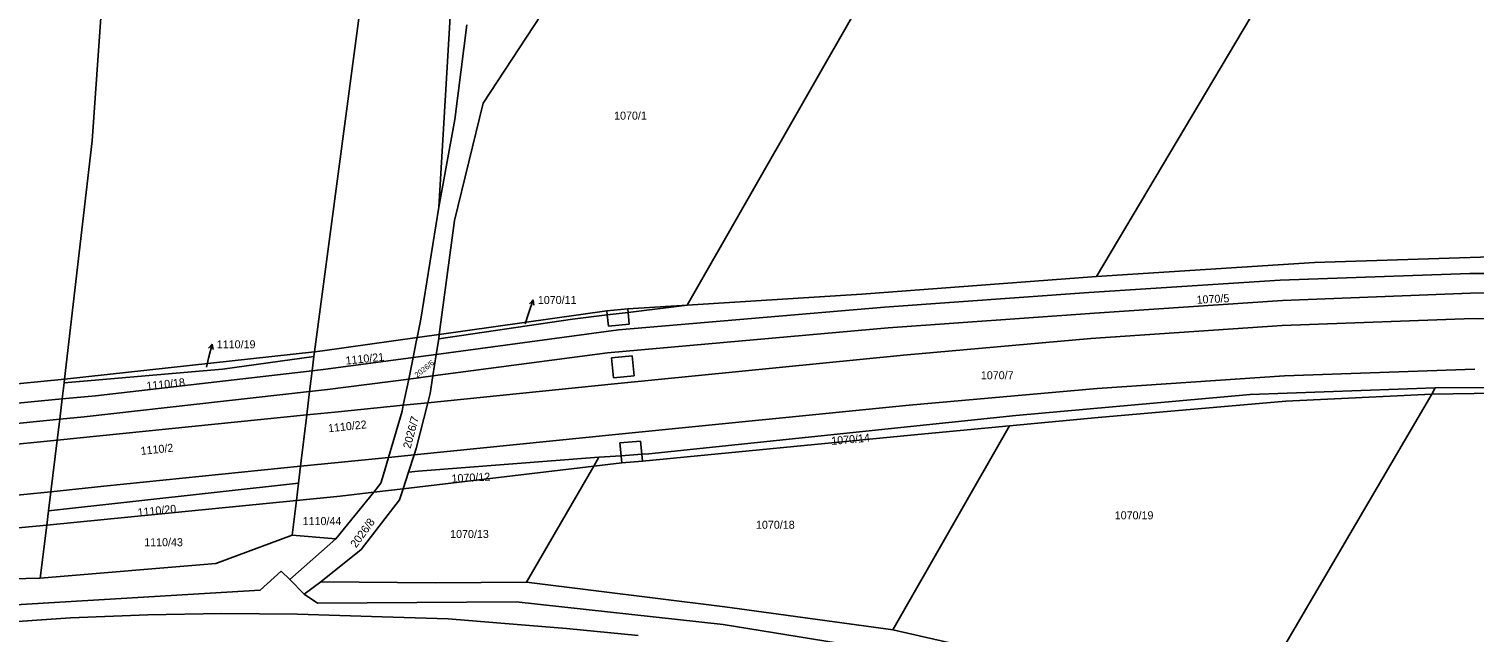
# Model space of a CAD drawing. Extents: x -679220 to -673243, y -1075091 to -1066557.
# Drawn here: x -677830 to -677523, y -1069172.8 to -1069044.7 of the extents above; entities that cross this region are included whole.
import ezdxf

# ---------------------------------------------------------------- set-up
doc = ezdxf.new("R2010")
doc.units = 0
for name, color, linetype in [('Hranice parcel', 7, 'Continuous'), ('Parcelní čísla', 7, 'Continuous'), ('Pop  PČ popisy', 7, 'Continuous'), ('Poz předměty', 7, 'Continuous'), ('Vnitřní kresba', 7, 'Continuous')]:
    doc.layers.add(name, color=color, linetype=linetype)

msp = doc.modelspace()

# ---------------------------------------------------------------- linework, layer by layer
at = {"layer": 'Hranice parcel'}
for p, q in [((-677602.99, -1068950.71), (-677690.11, -1069103.38)), ((-677747.5, -1069110.26), (-677742.79, -1069109.59)), ((-677742.91, -1069110.5), (-677742.79, -1069109.59)), ((-677822.37, -1069119.07), (-677769.29, -1069113.29)), ((-677769.42, -1069114.31), (-677769.29, -1069113.29)), ((-677855.58, -1069122.48), (-677822.37, -1069119.07)), ((-677822.47, -1069119.89), (-677822.37, -1069119.07)), ((-677749.29, -1069119.07), (-677744.14, -1069118.39)), ((-677572, -1069190.7), (-677531.99, -1069122.26)), ((-677531.99, -1069122.26), (-677531.24, -1069120.97)), ((-677857.32, -1069130.96), (-677823.41, -1069127.6)), ((-677646.45, -1069172.37), (-677621.67, -1069129.01)), ((-677750.45, -1069142.37), (-677709.98, -1069137.61)), ((-677709.98, -1069137.61), (-677724.25, -1069162.2)), ((-677709.98, -1069137.61), (-677708.87, -1069135.7)), ((-677825.79, -1069147.11), (-677772.72, -1069141.17)), ((-677773.15, -1069144.87), (-677772.72, -1069141.17)), ((-677750.45, -1069142.37), (-677749.32, -1069138.87)), ((-677756.72, -1069143.11), (-677764.76, -1069153.05)), ((-677756.72, -1069143.11), (-677750.45, -1069142.37)), ((-677826.16, -1069150.1), (-677773.15, -1069144.87)), ((-677826.16, -1069150.1), (-677825.79, -1069147.11)), ((-677774.01, -1069152.26), (-677773.15, -1069144.87)), ((-677826.16, -1069150.1), (-677861.98, -1069153.63)), ((-677827.56, -1069161.39), (-677826.16, -1069150.1)), ((-677774.54, -1069161.68), (-677764.76, -1069153.05)), ((-677764.76, -1069153.05), (-677774.01, -1069152.26)), ((-677827.56, -1069161.39), (-677862.83, -1069162.11)), ((-677771.47, -1069164.75), (-677774.54, -1069161.68)), ((-677767.95, -1069162.13), (-677771.47, -1069164.75))]:
    msp.add_line(p, q, dxfattribs=at)
for points in [[(-677603.22, -1069097.32), (-677529.74, -1068973.67), (-677504.52, -1068981.27), (-677432.35, -1068864.29), (-677360.36, -1068747.1)], [(-677822.37, -1069119.07), (-677816.53, -1069068.43), (-677813.91, -1069031.16), (-677815.59, -1069012.6), (-677807.96, -1068942.88), (-677797.05, -1068849.32), (-677787.99, -1068790.48)], [(-677769.29, -1069113.29), (-677754.21, -1068999.74), (-677738.89, -1068886.13), (-677725.9, -1068887.51)], [(-677725.9, -1068887.51), (-677731.18, -1068930.76), (-677738.33, -1069006.72), (-677739.86, -1069031.27), (-677742.9, -1069082.54)], [(-677742.79, -1069109.59), (-677739.53, -1069085.36), (-677733.45, -1069060.45), (-677716.53, -1069034.62), (-677700.29, -1069021.16), (-677673.24, -1069004.28), (-677652.99, -1068987.87), (-677645.66, -1068981.81), (-677602.99, -1068950.71)], [(-677736.93, -1069043.83), (-677739.47, -1069063.91), (-677742.9, -1069082.54)], [(-677742.9, -1069082.54), (-677746.71, -1069106.39), (-677747.5, -1069110.26)], [(-677603.22, -1069097.32), (-677556.91, -1069094.35), (-677515.01, -1069092.96)], [(-677690.11, -1069103.38), (-677653.01, -1069101.04), (-677603.22, -1069097.32)], [(-677744.14, -1069118.39), (-677707.07, -1069113.54), (-677647.44, -1069108.19), (-677603.6, -1069105.1), (-677563.72, -1069102.42), (-677523.74, -1069100.8), (-677482.35, -1069100.48), (-677442.22, -1069102.61), (-677400.12, -1069107.05), (-677359.74, -1069112.12), (-677319.53, -1069118.86), (-677307.86, -1069121.29)], [(-677690.11, -1069103.38), (-677702.7, -1069104.92), (-677707.1, -1069105.46), (-677714.52, -1069106.37), (-677742.91, -1069110.5)], [(-677742.79, -1069109.59), (-677707.19, -1069104.55), (-677702.77, -1069104.18), (-677690.11, -1069103.38)], [(-677769.29, -1069113.29), (-677767.61, -1069113.11), (-677747.5, -1069110.26)], [(-677749.29, -1069119.07), (-677748.36, -1069114.51), (-677747.69, -1069111.19), (-677747.5, -1069110.26)], [(-677742.91, -1069110.5), (-677743.43, -1069113.84), (-677744.14, -1069118.39)], [(-677822.47, -1069119.89), (-677788.81, -1069116.98), (-677769.42, -1069114.31)], [(-677769.42, -1069114.31), (-677769.79, -1069117.34), (-677770.33, -1069121.74)], [(-677823.41, -1069127.6), (-677822.89, -1069123.3), (-677822.47, -1069119.89)], [(-677770.33, -1069121.74), (-677766.53, -1069121.32), (-677749.29, -1069119.07)], [(-677756.72, -1069143.11), (-677755.2, -1069141.23), (-677754.66, -1069139.39), (-677753.58, -1069135.73), (-677750.69, -1069125.9), (-677750.43, -1069124.64), (-677749.29, -1069119.07)], [(-677744.14, -1069118.39), (-677744.72, -1069122.16), (-677745.22, -1069124.12), (-677747.7, -1069133.85), (-677748.13, -1069135.18), (-677749.32, -1069138.87)], [(-677770.33, -1069121.74), (-677818.23, -1069127.09), (-677823.41, -1069127.6)], [(-677772.72, -1069141.17), (-677772.28, -1069137.62), (-677770.94, -1069126.7), (-677770.33, -1069121.74)], [(-677708.87, -1069135.7), (-677704.17, -1069135.37), (-677699.76, -1069135.06), (-677698.27, -1069134.95), (-677620.35, -1069126.8), (-677570.57, -1069122.35), (-677531.24, -1069120.97)], [(-677531.99, -1069122.26), (-677562.99, -1069123.77), (-677602.83, -1069127.23), (-677621.67, -1069129.01)], [(-677454.81, -1069122.77), (-677482.44, -1069121.52), (-677531.99, -1069122.26)], [(-677531.24, -1069120.97), (-677486.25, -1069120.67), (-677454.41, -1069122.13)], [(-677823.41, -1069127.6), (-677823.95, -1069132.06), (-677825.29, -1069143.01), (-677825.79, -1069147.11)], [(-677621.67, -1069129.01), (-677642.64, -1069130.99), (-677699.6, -1069136.51), (-677704.01, -1069136.91), (-677709.98, -1069137.61)], [(-677749.32, -1069138.87), (-677747.27, -1069138.67), (-677708.87, -1069135.7)], [(-677773.15, -1069144.87), (-677763.87, -1069143.95), (-677756.72, -1069143.11)], [(-677767.95, -1069162.13), (-677759.37, -1069155.27), (-677751.21, -1069144.71), (-677750.45, -1069142.37)], [(-677774.01, -1069152.26), (-677790.29, -1069158.25), (-677827.56, -1069161.39)], [(-677985.92, -1069190.65), (-677968.26, -1069185.77), (-677900.24, -1069171.09), (-677780.86, -1069163.95), (-677776.36, -1069159.92), (-677774.54, -1069161.68)], [(-677724.25, -1069162.2), (-677743.51, -1069162.35), (-677767.95, -1069162.13)], [(-677646.45, -1069172.37), (-677647.45, -1069172.2), (-677682.15, -1069167.51), (-677724.25, -1069162.2)], [(-677771.47, -1069164.75), (-677768.69, -1069166.68), (-677726.46, -1069166.38), (-677682.49, -1069171.26), (-677647.56, -1069176.91), (-677575.55, -1069193.45), (-677543.91, -1069204.73), (-677516.93, -1069215.01), (-677490.2, -1069225.56), (-677463.81, -1069237.37), (-677452.93, -1069243.54), (-677426.19, -1069257.01), (-677389.2, -1069278.58), (-677337.49, -1069313.91), (-677303.18, -1069340.43), (-677258.49, -1069379.12), (-677213.48, -1069429.25), (-677176.58, -1069470.98), (-677152.41, -1069505.2), (-677121.29, -1069555.74)], [(-677572, -1069190.7), (-677575.49, -1069189.46), (-677600.69, -1069182.75), (-677646.45, -1069172.37)]]:
    msp.add_lwpolyline(points, dxfattribs=at)
at = {"layer": 'Pop  PČ popisy'}
for p, q in [((-677723.82, -1069105.12), (-677722.84, -1069102.28)), ((-677722.84, -1069102.28), (-677723.64, -1069103.07)), ((-677722.84, -1069102.28), (-677722.7, -1069103.39)), ((-677724.57, -1069107.34), (-677723.82, -1069105.12)), ((-677791.78, -1069114.61), (-677791.05, -1069111.7)), ((-677791.05, -1069111.7), (-677791.78, -1069112.55)), ((-677791.05, -1069111.7), (-677790.81, -1069112.79)), ((-677792.27, -1069116.58), (-677791.78, -1069114.61))]:
    msp.add_line(p, q, dxfattribs=at)
at = {"layer": 'Poz předměty'}
for p, q in [((-677821.1, -1069169.83), (-677804.73, -1069169.16)), ((-677804.73, -1069169.16), (-677789.06, -1069168.92)), ((-677789.06, -1069168.92), (-677772.91, -1069169.01)), ((-677772.91, -1069169.01), (-677754.9, -1069169.63)), ((-677834.35, -1069170.72), (-677821.1, -1069169.83)), ((-677754.9, -1069169.63), (-677740.92, -1069170)), ((-677740.92, -1069170), (-677726.26, -1069171.21)), ((-677726.26, -1069171.21), (-677715.75, -1069172.05)), ((-677715.75, -1069172.05), (-677700.53, -1069173.56))]:
    msp.add_line(p, q, dxfattribs=at)
at = {"layer": 'Vnitřní kresba'}
for p, q in [((-677564.21, -1069098.07), (-677604.82, -1069100.67)), ((-677564.21, -1069098.07), (-677523.86, -1069096.66)), ((-677523.86, -1069096.66), (-677481.94, -1069096.53)), ((-677604.82, -1069100.67), (-677648.19, -1069103.83)), ((-677707.19, -1069104.55), (-677707.1, -1069105.46)), ((-677704.75, -1069108.62), (-677648.19, -1069103.83)), ((-677702.7, -1069104.92), (-677702.77, -1069104.18)), ((-677707.1, -1069105.46), (-677706.85, -1069107.84)), ((-677706.85, -1069107.84), (-677702.46, -1069107.45)), ((-677702.46, -1069107.45), (-677702.7, -1069104.92)), ((-677604.4, -1069110.44), (-677563.74, -1069107.72)), ((-677563.74, -1069107.72), (-677523.21, -1069106.23)), ((-677523.21, -1069106.23), (-677482.44, -1069106.51)), ((-677743.43, -1069113.84), (-677704.75, -1069108.62)), ((-677644.21, -1069113.97), (-677604.4, -1069110.44)), ((-677748.36, -1069114.51), (-677743.43, -1069113.84)), ((-677705.56, -1069120.13), (-677644.21, -1069113.97)), ((-677766.88, -1069117.01), (-677769.79, -1069117.34)), ((-677766.88, -1069117.01), (-677748.36, -1069114.51)), ((-677706.2, -1069114.58), (-677701.8, -1069114.15)), ((-677705.76, -1069118.85), (-677706.2, -1069114.58)), ((-677701.8, -1069114.15), (-677701.38, -1069118.42)), ((-677563.25, -1069118.42), (-677522.8, -1069116.97)), ((-677769.79, -1069117.34), (-677815.83, -1069122.62)), ((-677745.22, -1069124.12), (-677705.56, -1069120.13)), ((-677701.38, -1069118.42), (-677705.76, -1069118.85)), ((-677603.07, -1069121.09), (-677563.25, -1069118.42)), ((-677815.83, -1069122.62), (-677822.89, -1069123.3)), ((-677642.98, -1069124.64), (-677603.07, -1069121.09)), ((-677822.89, -1069123.3), (-677856.41, -1069126.55)), ((-677770.94, -1069126.7), (-677764.96, -1069126.1)), ((-677764.96, -1069126.1), (-677750.43, -1069124.64)), ((-677750.43, -1069124.64), (-677745.22, -1069124.12)), ((-677704.62, -1069130.8), (-677642.98, -1069124.64)), ((-677814.93, -1069131.14), (-677770.94, -1069126.7)), ((-677858.26, -1069135.55), (-677823.95, -1069132.06)), ((-677823.95, -1069132.06), (-677814.93, -1069131.14)), ((-677748.13, -1069135.18), (-677704.62, -1069130.8)), ((-677704.45, -1069132.6), (-677700.07, -1069132.25)), ((-677700.07, -1069132.25), (-677699.76, -1069135.06)), ((-677753.58, -1069135.73), (-677748.13, -1069135.18)), ((-677704.17, -1069135.37), (-677704.45, -1069132.6)), ((-677704.01, -1069136.91), (-677704.17, -1069135.37)), ((-677699.76, -1069135.06), (-677699.6, -1069136.51)), ((-677814.02, -1069141.87), (-677772.28, -1069137.62)), ((-677772.28, -1069137.62), (-677764.3, -1069136.81)), ((-677764.3, -1069136.81), (-677753.58, -1069135.73)), ((-677860.53, -1069146.56), (-677825.29, -1069143.01)), ((-677825.29, -1069143.01), (-677814.02, -1069141.87))]:
    msp.add_line(p, q, dxfattribs=at)

# ---------------------------------------------------------------- texts
at = {"layer": 'Parcelní čísla'}
for s, p in [('1070/1', (-677705.66, -1069063.96)), ('1070/11', (-677721.86, -1069103.13)), ('1110/19', (-677790.05, -1069112.55)), ('1070/7', (-677627.76, -1069119.12)), ('1070/19', (-677599.32, -1069148.88)), ('1110/44', (-677771.81, -1069150.11)), ('1070/18', (-677675.52, -1069150.89)), ('1110/43', (-677805.47, -1069154.59)), ('1070/13', (-677740.49, -1069152.85))]:
    msp.add_text(s, height=1.7, dxfattribs=at).set_placement(p)
for s, height, rotation, p in [('1070/5', 1.7, 3, (-677581.89, -1069103.1)), ('1110/21', 1.7, 6, (-677762.6, -1069116.02)), ('2026/6', 1.14, 39, (-677747.47, -1069118.85)), ('1110/18', 1.7, 6, (-677804.91, -1069121.41)), ('1110/22', 1.7, 6, (-677766.32, -1069130.39)), ('2026/7', 1.7, 75, (-677748.91, -1069133.97)), ('1070/14', 1.7, 5, (-677659.45, -1069133.08)), ('1110/2', 1.7, 6, (-677806.13, -1069135.21)), ('1070/12', 1.7, 3, (-677740.14, -1069141.08)), ('1110/20', 1.7, 6, (-677806.77, -1069148.3)), ('2026/8', 1.7, 54, (-677760.46, -1069155.07))]:
    msp.add_text(s, height=height, rotation=rotation, dxfattribs=at).set_placement(p)

doc.saveas('drawing.dxf')
